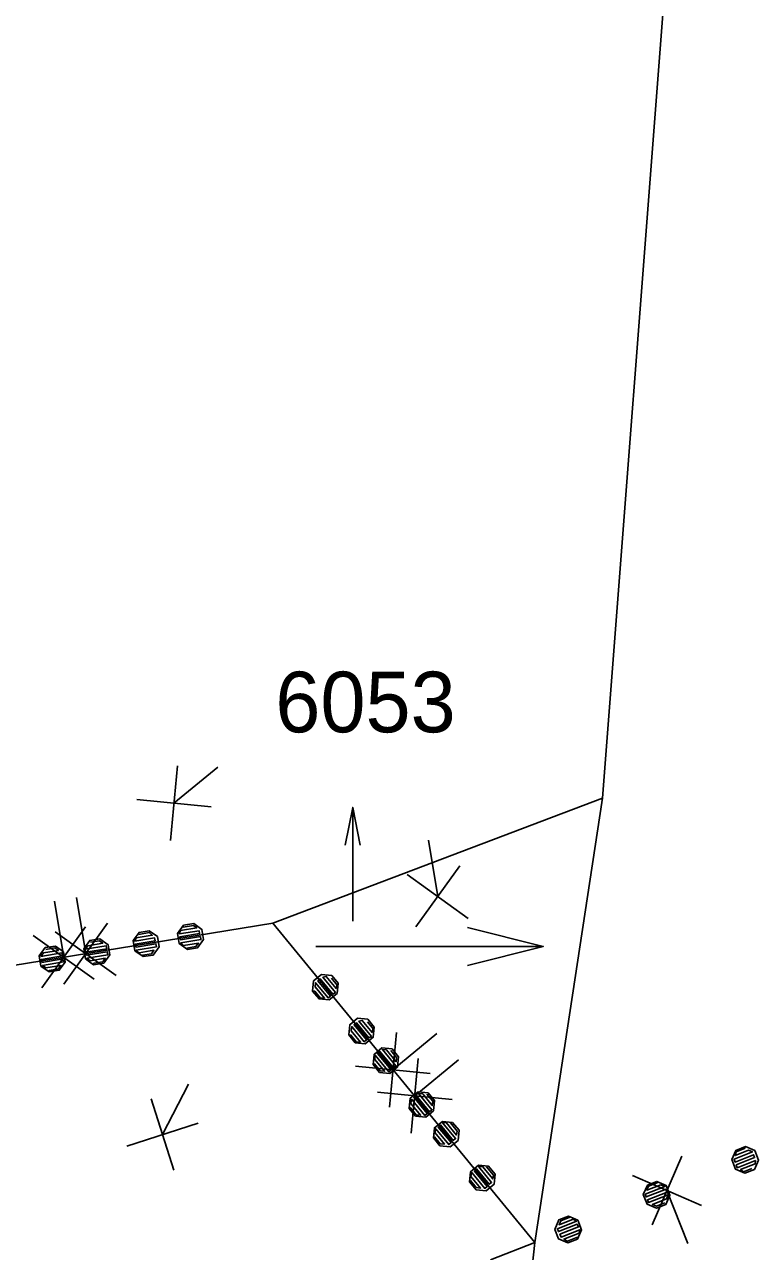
# Model space of a CAD drawing. Extents: x -266179 to -264727, y -1243225 to -1241702.
# Drawn here: x -265674.79 to -265655.42, y -1241841.37 to -1241808.99 of the extents above; entities that cross this region are included whole.
import ezdxf

# ---------------------------------------------------------------- set-up
doc = ezdxf.new("R2010")
doc.units = 0
for name, color, linetype in [('Vrstva 1', 7, 'Continuous'), ('Vrstva 19', 7, 'Continuous'), ('Vrstva 21', 7, 'Continuous')]:
    doc.layers.add(name, color=color, linetype=linetype)

msp = doc.modelspace()

# ---------------------------------------------------------------- linework, layer by layer
at = {"layer": 'Vrstva 1'}
for p, q in [((-265657.66, -1241804.99), (-265659.54, -1241829.41)), ((-265659.54, -1241829.41), (-265668.24, -1241832.71)), ((-265659.54, -1241829.41), (-265661.32, -1241841.13)), ((-265666.33, -1241830.65), (-265666.13, -1241829.65)), ((-265668.24, -1241832.71), (-265678.69, -1241834.41)), ((-265661.32, -1241841.13), (-265668.24, -1241832.71)), ((-265667.1, -1241833.32), (-265661.1, -1241833.32)), ((-265661.32, -1241841.13), (-265662.77, -1241854.27)), ((-265662.49, -1241841.59), (-265661.32, -1241841.13))]:
    msp.add_line(p, q, dxfattribs=at)
for points in [[(-265666.13, -1241832.65), (-265666.13, -1241829.65), (-265665.93, -1241830.65)], [(-265663.1, -1241832.82), (-265661.1, -1241833.32), (-265663.1, -1241833.82)]]:
    msp.add_lwpolyline(points, dxfattribs=at)
at = {"layer": 'Vrstva 19'}
for p, q in [((-265668.24, -1241832.71), (-265678.69, -1241834.41)), ((-265661.32, -1241841.13), (-265668.24, -1241832.71)), ((-265662.49, -1241841.59), (-265661.32, -1241841.13))]:
    msp.add_line(p, q, dxfattribs=at)
for points in [[(-265670.488, -1241833.4), (-265670.706, -1241833.243), (-265670.75, -1241832.976), (-265670.593, -1241832.758), (-265670.326, -1241832.715), (-265670.108, -1241832.872), (-265670.065, -1241833.138), (-265670.222, -1241833.356), (-265670.488, -1241833.4), (-265670.505, -1241833.362), (-265670.268, -1241833.323), (-265670.202, -1241833.231), (-265670.597, -1241833.296), (-265670.669, -1241833.226), (-265670.136, -1241833.14), (-265670.148, -1241833.061), (-265670.672, -1241833.146), (-265670.694, -1241833.068), (-265670.171, -1241832.983), (-265670.184, -1241832.904), (-265670.707, -1241832.989), (-265670.671, -1241832.902), (-265670.246, -1241832.833), (-265670.328, -1241832.766), (-265670.605, -1241832.811)], [(-265672.966, -1241833.803), (-265673.184, -1241833.646), (-265673.227, -1241833.38), (-265673.07, -1241833.161), (-265672.804, -1241833.118), (-265672.586, -1241833.275), (-265672.542, -1241833.542), (-265672.699, -1241833.76), (-265672.966, -1241833.803), (-265672.962, -1241833.762), (-265672.725, -1241833.723), (-265672.659, -1241833.632), (-265673.054, -1241833.696), (-265673.146, -1241833.63), (-265672.593, -1241833.54), (-265672.606, -1241833.461), (-265673.159, -1241833.551), (-265673.172, -1241833.472), (-265672.619, -1241833.382), (-265672.632, -1241833.303), (-265673.185, -1241833.393), (-265673.118, -1241833.301), (-265672.724, -1241833.237), (-265672.815, -1241833.171), (-265673.052, -1241833.209)], [(-265671.66, -1241833.59), (-265671.878, -1241833.433), (-265671.922, -1241833.167), (-265671.765, -1241832.949), (-265671.498, -1241832.905), (-265671.28, -1241833.062), (-265671.237, -1241833.329), (-265671.394, -1241833.547), (-265671.66, -1241833.59), (-265671.677, -1241833.552), (-265671.44, -1241833.514), (-265671.374, -1241833.422), (-265671.768, -1241833.486), (-265671.841, -1241833.417), (-265671.308, -1241833.33), (-265671.32, -1241833.251), (-265671.844, -1241833.336), (-265671.866, -1241833.259), (-265671.343, -1241833.174), (-265671.356, -1241833.095), (-265671.879, -1241833.18), (-265671.843, -1241833.093), (-265671.418, -1241833.024), (-265671.5, -1241832.956), (-265671.777, -1241833.001)], [(-265674.138, -1241833.994), (-265674.356, -1241833.837), (-265674.399, -1241833.57), (-265674.242, -1241833.352), (-265673.976, -1241833.309), (-265673.758, -1241833.466), (-265673.714, -1241833.732), (-265673.871, -1241833.95), (-265674.138, -1241833.994), (-265674.134, -1241833.953), (-265673.897, -1241833.914), (-265673.831, -1241833.822), (-265674.226, -1241833.886), (-265674.318, -1241833.82), (-265673.765, -1241833.73), (-265673.778, -1241833.651), (-265674.331, -1241833.741), (-265674.344, -1241833.662), (-265673.791, -1241833.572), (-265673.804, -1241833.493), (-265674.356, -1241833.583), (-265674.29, -1241833.492), (-265673.896, -1241833.427), (-265673.987, -1241833.361), (-265674.224, -1241833.4)], [(-265667.186, -1241834.497), (-265667.16, -1241834.23), (-265666.951, -1241834.059), (-265666.684, -1241834.085), (-265666.513, -1241834.293), (-265666.539, -1241834.561), (-265666.747, -1241834.732), (-265667.015, -1241834.706), (-265667.186, -1241834.497), (-265667.13, -1241834.503), (-265666.977, -1241834.688), (-265666.877, -1241834.684), (-265667.119, -1241834.39), (-265667.108, -1241834.278), (-265666.778, -1241834.679), (-265666.716, -1241834.629), (-265667.046, -1241834.227), (-265666.984, -1241834.176), (-265666.654, -1241834.578), (-265666.586, -1241834.535), (-265666.916, -1241834.133), (-265666.829, -1241834.113), (-265666.569, -1241834.43), (-265666.538, -1241834.34), (-265666.691, -1241834.155)], [(-265666.235, -1241835.655), (-265666.208, -1241835.388), (-265666, -1241835.216), (-265665.732, -1241835.243), (-265665.561, -1241835.451), (-265665.587, -1241835.718), (-265665.796, -1241835.89), (-265666.063, -1241835.864), (-265666.235, -1241835.655), (-265666.178, -1241835.661), (-265666.026, -1241835.846), (-265665.926, -1241835.842), (-265666.167, -1241835.548), (-265666.156, -1241835.436), (-265665.826, -1241835.837), (-265665.764, -1241835.786), (-265666.094, -1241835.385), (-265666.033, -1241835.334), (-265665.702, -1241835.736), (-265665.634, -1241835.693), (-265665.965, -1241835.291), (-265665.877, -1241835.271), (-265665.617, -1241835.588), (-265665.587, -1241835.498), (-265665.739, -1241835.313)], [(-265665.592, -1241836.436), (-265665.566, -1241836.169), (-265665.357, -1241835.997), (-265665.09, -1241836.023), (-265664.918, -1241836.232), (-265664.944, -1241836.499), (-265665.153, -1241836.671), (-265665.42, -1241836.645), (-265665.592, -1241836.436), (-265665.555, -1241836.418), (-265665.402, -1241836.604), (-265665.29, -1241836.615), (-265665.544, -1241836.306), (-265665.533, -1241836.193), (-265665.177, -1241836.626), (-265665.115, -1241836.575), (-265665.471, -1241836.142), (-265665.409, -1241836.092), (-265665.053, -1241836.524), (-265664.992, -1241836.473), (-265665.347, -1241836.041), (-265665.235, -1241836.052), (-265664.981, -1241836.361), (-265664.97, -1241836.248), (-265665.122, -1241836.063)], [(-265664.64, -1241837.594), (-265664.614, -1241837.327), (-265664.406, -1241837.155), (-265664.138, -1241837.181), (-265663.967, -1241837.39), (-265663.993, -1241837.657), (-265664.201, -1241837.829), (-265664.469, -1241837.803), (-265664.64, -1241837.594), (-265664.603, -1241837.576), (-265664.451, -1241837.762), (-265664.338, -1241837.773), (-265664.592, -1241837.464), (-265664.581, -1241837.351), (-265664.225, -1241837.784), (-265664.164, -1241837.733), (-265664.519, -1241837.3), (-265664.457, -1241837.25), (-265664.102, -1241837.682), (-265664.04, -1241837.631), (-265664.396, -1241837.199), (-265664.283, -1241837.21), (-265664.029, -1241837.519), (-265664.018, -1241837.406), (-265664.17, -1241837.221)], [(-265663.998, -1241838.375), (-265663.972, -1241838.107), (-265663.763, -1241837.936), (-265663.496, -1241837.962), (-265663.324, -1241838.171), (-265663.35, -1241838.438), (-265663.559, -1241838.609), (-265663.826, -1241838.583), (-265663.998, -1241838.375), (-265663.973, -1241838.342), (-265663.821, -1241838.527), (-265663.708, -1241838.538), (-265663.962, -1241838.229), (-265663.938, -1241838.132), (-265663.595, -1241838.549), (-265663.534, -1241838.498), (-265663.87, -1241838.089), (-265663.815, -1241838.03), (-265663.478, -1241838.44), (-265663.416, -1241838.389), (-265663.753, -1241837.98), (-265663.66, -1241837.967), (-265663.386, -1241838.299), (-265663.369, -1241838.195), (-265663.547, -1241837.978)], [(-265655.767, -1241838.602), (-265655.521, -1241838.709), (-265655.422, -1241838.96), (-265655.529, -1241839.207), (-265655.78, -1241839.306), (-265656.027, -1241839.198), (-265656.126, -1241838.947), (-265656.019, -1241838.701), (-265655.767, -1241838.602), (-265655.79, -1241838.654), (-265656.013, -1241838.742), (-265656.04, -1241838.838), (-265655.686, -1241838.699), (-265655.582, -1241838.744), (-265656.066, -1241838.935), (-265656.037, -1241839.009), (-265655.553, -1241838.818), (-265655.524, -1241838.893), (-265656.008, -1241839.083), (-265655.988, -1241839.161), (-265655.504, -1241838.971), (-265655.512, -1241839.06), (-265655.893, -1241839.21), (-265655.817, -1241839.266), (-265655.594, -1241839.179)], [(-265663.046, -1241839.533), (-265663.02, -1241839.265), (-265662.811, -1241839.094), (-265662.544, -1241839.12), (-265662.373, -1241839.328), (-265662.399, -1241839.596), (-265662.607, -1241839.767), (-265662.875, -1241839.741), (-265663.046, -1241839.533), (-265663.022, -1241839.5), (-265662.869, -1241839.685), (-265662.756, -1241839.696), (-265663.011, -1241839.387), (-265662.987, -1241839.29), (-265662.644, -1241839.707), (-265662.582, -1241839.656), (-265662.919, -1241839.247), (-265662.863, -1241839.188), (-265662.527, -1241839.598), (-265662.465, -1241839.547), (-265662.801, -1241839.137), (-265662.708, -1241839.125), (-265662.435, -1241839.457), (-265662.417, -1241839.352), (-265662.595, -1241839.136)], [(-265658.103, -1241839.521), (-265657.856, -1241839.628), (-265657.758, -1241839.88), (-265657.865, -1241840.126), (-265658.116, -1241840.225), (-265658.362, -1241840.118), (-265658.461, -1241839.867), (-265658.354, -1241839.62), (-265658.103, -1241839.521), (-265658.098, -1241839.562), (-265658.321, -1241839.65), (-265658.366, -1241839.754), (-265657.994, -1241839.607), (-265657.89, -1241839.652), (-265658.411, -1241839.858), (-265658.382, -1241839.932), (-265657.861, -1241839.727), (-265657.831, -1241839.801), (-265658.353, -1241840.006), (-265658.323, -1241840.081), (-265657.802, -1241839.876), (-265657.847, -1241839.979), (-265658.219, -1241840.126), (-265658.116, -1241840.171), (-265657.892, -1241840.083)], [(-265660.438, -1241840.441), (-265660.192, -1241840.548), (-265660.093, -1241840.799), (-265660.2, -1241841.045), (-265660.452, -1241841.144), (-265660.698, -1241841.037), (-265660.797, -1241840.786), (-265660.69, -1241840.539), (-265660.438, -1241840.441), (-265660.414, -1241840.474), (-265660.638, -1241840.562), (-265660.683, -1241840.666), (-265660.311, -1241840.519), (-265660.226, -1241840.572), (-265660.728, -1241840.77), (-265660.699, -1241840.844), (-265660.206, -1241840.65), (-265660.167, -1241840.721), (-265660.66, -1241840.915), (-265660.631, -1241840.989), (-265660.138, -1241840.795), (-265660.155, -1241840.888), (-265660.555, -1241841.045), (-265660.461, -1241841.094), (-265660.2, -1241840.992)]]:
    msp.add_lwpolyline(points, dxfattribs=at)
at = {"layer": 'Vrstva 21'}
for p, q in [((-265670.941, -1241830.528), (-265670.749, -1241828.557)), ((-265670.845, -1241829.542), (-265669.687, -1241828.59)), ((-265671.83, -1241829.446), (-265669.86, -1241829.638)), ((-265663.885, -1241832.001), (-265664.126, -1241830.52)), ((-265664.463, -1241832.804), (-265663.306, -1241831.197)), ((-265663.081, -1241832.579), (-265664.688, -1241831.422)), ((-265673.755, -1241833.608), (-265673.996, -1241832.127)), ((-265673.175, -1241833.512), (-265673.416, -1241832.032)), ((-265668.24, -1241832.71), (-265678.69, -1241834.41)), ((-265674.333, -1241834.411), (-265673.176, -1241832.804)), ((-265673.754, -1241834.316), (-265672.597, -1241832.709)), ((-265661.32, -1241841.13), (-265668.24, -1241832.71)), ((-265672.951, -1241834.186), (-265674.558, -1241833.029)), ((-265672.372, -1241834.091), (-265673.979, -1241832.934)), ((-265665.162, -1241837.559), (-265664.97, -1241835.588)), ((-265665.066, -1241836.574), (-265663.908, -1241835.621)), ((-265664.59, -1241838.252), (-265664.398, -1241836.281)), ((-265664.494, -1241837.266), (-265663.335, -1241836.314)), ((-265666.052, -1241836.478), (-265664.081, -1241836.67)), ((-265671.148, -1241838.285), (-265670.462, -1241836.951)), ((-265670.845, -1241839.227), (-265671.451, -1241837.342)), ((-265665.479, -1241837.17), (-265663.508, -1241837.362)), ((-265672.09, -1241838.588), (-265670.205, -1241837.982)), ((-265657.441, -1241838.855), (-265658.231, -1241840.67)), ((-265658.744, -1241839.367), (-265656.928, -1241840.157)), ((-265657.836, -1241839.762), (-265657.287, -1241841.158)), ((-265662.49, -1241841.59), (-265661.32, -1241841.13))]:
    msp.add_line(p, q, dxfattribs=at)

# ---------------------------------------------------------------- texts
at = {"layer": 'Vrstva 1'}
msp.add_text('6053', height=1.6, dxfattribs=at).set_placement((-265668.171, -1241827.67))

doc.saveas('drawing.dxf')
